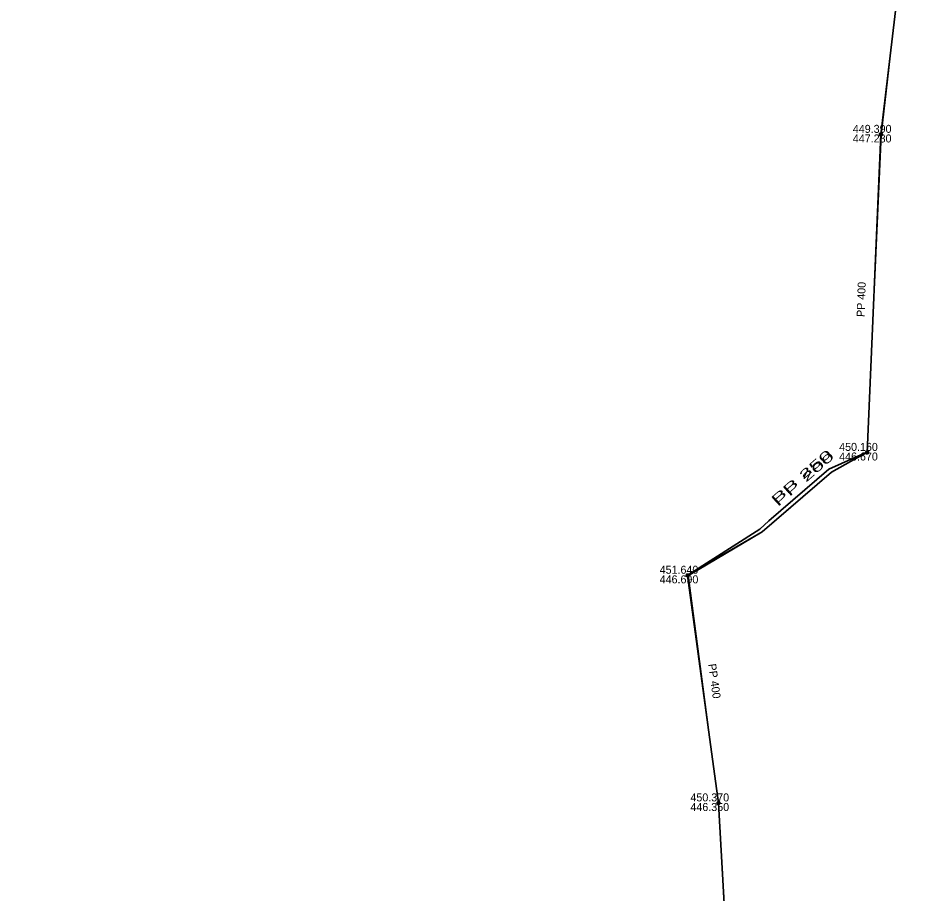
# Model space of a CAD drawing. Extents: x -873619 to -867639, y -1015082 to -1012326.
# Drawn here: x -873307.7 to -873182.1, y -1014209.8 to -1014089.5 of the extents above; entities that cross this region are included whole.
import ezdxf

# ---------------------------------------------------------------- set-up
doc = ezdxf.new("R2010")
doc.units = 0
doc.header["$LTSCALE"] = 0.44
for name, color, linetype, lineweight in [('1', 7, 'Continuous', 13), ('21', 7, 'Continuous', 35), ('3', 7, 'Continuous', 25), ('32', 7, 'Continuous', 13)]:
    doc.layers.add(name, color=color, linetype=linetype, lineweight=lineweight)

msp = doc.modelspace()

# ---------------------------------------------------------------- linework, layer by layer
at = {"layer": '21'}
for p, q in [((-873184.55, -1014067), (-873189.13, -1014105.45)), ((-873189.13, -1014105.45), (-873191.01, -1014149.15)), ((-873215.69, -1014166.03), (-873211.46, -1014197.31)), ((-873211.46, -1014197.31), (-873209.01, -1014240.45))]:
    msp.add_line(p, q, dxfattribs=at)
for points in [[(-873191.023, -1014149.113), (-873196.26, -1014151.42), (-873204.51, -1014158.54), (-873205.77, -1014159.68), (-873215.769, -1014166.045)], [(-873191.022, -1014149.116), (-873195.92, -1014151.84), (-873204.11, -1014158.9), (-873205.44, -1014160.07), (-873215.769, -1014166.045)]]:
    msp.add_lwpolyline(points, dxfattribs=at)
at = {"layer": '3'}
msp.add_lwpolyline([(-873209.421, -1014292.661), (-873208.998, -1014240.45), (-873211.448, -1014197.31), (-873215.58, -1014166.03), (-873205.44, -1014160.07), (-873195.92, -1014151.84), (-873190.998, -1014149.15), (-873189.02, -1014105.45), (-873184.64, -1014067), (-873178.998, -1014022.35), (-873173.208, -1014002.85), (-873150.578, -1013958.19), (-873123.56, -1013906.71), (-873116.49, -1013857.17), (-873096.298, -1013812.05), (-873076.908, -1013772.84), (-873099.08, -1013724.68), (-873112.568, -1013694.19), (-873154.458, -1013666.63), (-873180.788, -1013644.59), (-873224.641, -1013607.538), (-873251.958, -1013559.37), (-873281.448, -1013506.61), (-873307.717, -1013457.772)], dxfattribs=at)
at = {"layer": '32'}
for points in [[(-873188.887, -1014105.45), (-873188.894, -1014105.398), (-873188.911, -1014105.348), (-873188.94, -1014105.304), (-873188.977, -1014105.267), (-873189.022, -1014105.24), (-873189.071, -1014105.223), (-873189.125, -1014105.219), (-873189.176, -1014105.226), (-873189.225, -1014105.245), (-873189.269, -1014105.274), (-873189.304, -1014105.313), (-873189.331, -1014105.358), (-873189.347, -1014105.409), (-873189.35, -1014105.461), (-873189.342, -1014105.513), (-873189.321, -1014105.562), (-873189.291, -1014105.605), (-873189.252, -1014105.639), (-873189.206, -1014105.665), (-873189.154, -1014105.679), (-873189.102, -1014105.681), (-873189.051, -1014105.671), (-873189.002, -1014105.65), (-873188.96, -1014105.619), (-873188.926, -1014105.578), (-873188.902, -1014105.532), (-873188.889, -1014105.481)], [(-873188.918, -1014105.45), (-873188.924, -1014105.401), (-873188.941, -1014105.355), (-873188.968, -1014105.315), (-873189.005, -1014105.283), (-873189.049, -1014105.261), (-873189.098, -1014105.25), (-873189.147, -1014105.25), (-873189.193, -1014105.263), (-873189.237, -1014105.287), (-873189.272, -1014105.32), (-873189.299, -1014105.361), (-873189.316, -1014105.408), (-873189.32, -1014105.457), (-873189.313, -1014105.505), (-873189.294, -1014105.55), (-873189.264, -1014105.59), (-873189.225, -1014105.621), (-873189.181, -1014105.641), (-873189.134, -1014105.651), (-873189.085, -1014105.649), (-873189.038, -1014105.634), (-873188.995, -1014105.609), (-873188.96, -1014105.575), (-873188.934, -1014105.533), (-873188.921, -1014105.486)], [(-873188.948, -1014105.45), (-873188.953, -1014105.405), (-873188.97, -1014105.363), (-873188.999, -1014105.328), (-873189.034, -1014105.301), (-873189.076, -1014105.284), (-873189.122, -1014105.279), (-873189.166, -1014105.285), (-873189.208, -1014105.304), (-873189.242, -1014105.332), (-873189.269, -1014105.369), (-873189.286, -1014105.411), (-873189.289, -1014105.456), (-873189.282, -1014105.501), (-873189.264, -1014105.542), (-873189.235, -1014105.576), (-873189.198, -1014105.602), (-873189.154, -1014105.618), (-873189.11, -1014105.621), (-873189.065, -1014105.613), (-873189.024, -1014105.593), (-873188.99, -1014105.564), (-873188.965, -1014105.526), (-873188.951, -1014105.483)], [(-873188.978, -1014105.45), (-873188.982, -1014105.409), (-873189, -1014105.372), (-873189.027, -1014105.341), (-873189.063, -1014105.32), (-873189.103, -1014105.309), (-873189.144, -1014105.311), (-873189.183, -1014105.324), (-873189.217, -1014105.348), (-873189.242, -1014105.38), (-873189.257, -1014105.418), (-873189.259, -1014105.459), (-873189.252, -1014105.499), (-873189.232, -1014105.535), (-873189.203, -1014105.564), (-873189.166, -1014105.583), (-873189.125, -1014105.591), (-873189.085, -1014105.587), (-873189.046, -1014105.572), (-873189.014, -1014105.546), (-873188.992, -1014105.512), (-873188.978, -1014105.473)], [(-873189.007, -1014105.45), (-873189.012, -1014105.414), (-873189.031, -1014105.382), (-873189.056, -1014105.357), (-873189.09, -1014105.342), (-873189.127, -1014105.339), (-873189.161, -1014105.347), (-873189.193, -1014105.367), (-873189.215, -1014105.395), (-873189.228, -1014105.429), (-873189.228, -1014105.466), (-873189.218, -1014105.501), (-873189.196, -1014105.53), (-873189.166, -1014105.551), (-873189.132, -1014105.561), (-873189.095, -1014105.559), (-873189.061, -1014105.545), (-873189.034, -1014105.522), (-873189.014, -1014105.49), (-873189.007, -1014105.455)], [(-873189.038, -1014105.45), (-873189.043, -1014105.419), (-873189.059, -1014105.393), (-873189.085, -1014105.376), (-873189.115, -1014105.369), (-873189.147, -1014105.373), (-873189.174, -1014105.39), (-873189.191, -1014105.414), (-873189.2, -1014105.445), (-873189.196, -1014105.475), (-873189.181, -1014105.503), (-873189.156, -1014105.522), (-873189.127, -1014105.531), (-873189.095, -1014105.528), (-873189.068, -1014105.514), (-873189.048, -1014105.49), (-873189.038, -1014105.461)], [(-873189.068, -1014105.45), (-873189.073, -1014105.426), (-873189.09, -1014105.408), (-873189.112, -1014105.399), (-873189.137, -1014105.402), (-873189.157, -1014105.416), (-873189.169, -1014105.438), (-873189.169, -1014105.463), (-873189.156, -1014105.484), (-873189.137, -1014105.498), (-873189.112, -1014105.501), (-873189.088, -1014105.492), (-873189.073, -1014105.474)], [(-873189.098, -1014105.45), (-873189.103, -1014105.435), (-873189.117, -1014105.429), (-873189.132, -1014105.433), (-873189.139, -1014105.447), (-873189.136, -1014105.462), (-873189.122, -1014105.471), (-873189.107, -1014105.468), (-873189.098, -1014105.456)], [(-873190.769, -1014149.15), (-873190.775, -1014149.098), (-873190.792, -1014149.048), (-873190.821, -1014149.004), (-873190.858, -1014148.967), (-873190.903, -1014148.94), (-873190.953, -1014148.923), (-873191.006, -1014148.919), (-873191.058, -1014148.926), (-873191.107, -1014148.945), (-873191.15, -1014148.974), (-873191.186, -1014149.013), (-873191.212, -1014149.058), (-873191.228, -1014149.109), (-873191.231, -1014149.161), (-873191.223, -1014149.213), (-873191.203, -1014149.262), (-873191.172, -1014149.305), (-873191.133, -1014149.339), (-873191.087, -1014149.365), (-873191.036, -1014149.379), (-873190.983, -1014149.381), (-873190.932, -1014149.371), (-873190.884, -1014149.35), (-873190.841, -1014149.319), (-873190.807, -1014149.278), (-873190.783, -1014149.232), (-873190.771, -1014149.181)], [(-873190.799, -1014149.15), (-873190.805, -1014149.101), (-873190.822, -1014149.055), (-873190.85, -1014149.015), (-873190.887, -1014148.983), (-873190.931, -1014148.961), (-873190.979, -1014148.95), (-873191.028, -1014148.95), (-873191.075, -1014148.963), (-873191.118, -1014148.987), (-873191.154, -1014149.02), (-873191.181, -1014149.061), (-873191.197, -1014149.108), (-873191.201, -1014149.157), (-873191.194, -1014149.205), (-873191.175, -1014149.25), (-873191.145, -1014149.29), (-873191.107, -1014149.321), (-873191.063, -1014149.341), (-873191.015, -1014149.351), (-873190.966, -1014149.349), (-873190.919, -1014149.334), (-873190.876, -1014149.309), (-873190.842, -1014149.275), (-873190.816, -1014149.233), (-873190.802, -1014149.186)], [(-873190.829, -1014149.15), (-873190.835, -1014149.105), (-873190.852, -1014149.063), (-873190.88, -1014149.028), (-873190.916, -1014149.001), (-873190.958, -1014148.984), (-873191.003, -1014148.979), (-873191.048, -1014148.985), (-873191.089, -1014149.004), (-873191.124, -1014149.032), (-873191.151, -1014149.069), (-873191.167, -1014149.111), (-873191.171, -1014149.156), (-873191.164, -1014149.201), (-873191.145, -1014149.242), (-873191.116, -1014149.276), (-873191.079, -1014149.302), (-873191.036, -1014149.318), (-873190.991, -1014149.321), (-873190.946, -1014149.313), (-873190.906, -1014149.293), (-873190.872, -1014149.264), (-873190.846, -1014149.226), (-873190.832, -1014149.183)], [(-873190.859, -1014149.15), (-873190.864, -1014149.109), (-873190.882, -1014149.072), (-873190.909, -1014149.041), (-873190.944, -1014149.02), (-873190.984, -1014149.009), (-873191.025, -1014149.011), (-873191.064, -1014149.024), (-873191.098, -1014149.048), (-873191.123, -1014149.08), (-873191.138, -1014149.118), (-873191.141, -1014149.159), (-873191.133, -1014149.199), (-873191.113, -1014149.235), (-873191.084, -1014149.264), (-873191.047, -1014149.283), (-873191.007, -1014149.291), (-873190.966, -1014149.287), (-873190.928, -1014149.272), (-873190.896, -1014149.246), (-873190.873, -1014149.212), (-873190.86, -1014149.173)], [(-873190.889, -1014149.15), (-873190.894, -1014149.114), (-873190.912, -1014149.082), (-873190.938, -1014149.057), (-873190.972, -1014149.042), (-873191.008, -1014149.039), (-873191.043, -1014149.047), (-873191.074, -1014149.067), (-873191.097, -1014149.095), (-873191.11, -1014149.129), (-873191.11, -1014149.166), (-873191.099, -1014149.201), (-873191.078, -1014149.23), (-873191.048, -1014149.251), (-873191.013, -1014149.261), (-873190.976, -1014149.259), (-873190.942, -1014149.245), (-873190.915, -1014149.222), (-873190.896, -1014149.19), (-873190.889, -1014149.155)], [(-873190.919, -1014149.15), (-873190.924, -1014149.119), (-873190.941, -1014149.093), (-873190.967, -1014149.076), (-873190.997, -1014149.069), (-873191.028, -1014149.073), (-873191.055, -1014149.09), (-873191.073, -1014149.114), (-873191.081, -1014149.145), (-873191.077, -1014149.175), (-873191.062, -1014149.203), (-873191.038, -1014149.222), (-873191.008, -1014149.231), (-873190.977, -1014149.228), (-873190.949, -1014149.214), (-873190.929, -1014149.19), (-873190.919, -1014149.161)], [(-873190.949, -1014149.15), (-873190.954, -1014149.126), (-873190.971, -1014149.108), (-873190.994, -1014149.099), (-873191.018, -1014149.102), (-873191.039, -1014149.116), (-873191.05, -1014149.138), (-873191.05, -1014149.163), (-873191.038, -1014149.184), (-873191.018, -1014149.198), (-873190.993, -1014149.201), (-873190.97, -1014149.192), (-873190.954, -1014149.174)], [(-873190.979, -1014149.15), (-873190.984, -1014149.135), (-873190.999, -1014149.129), (-873191.014, -1014149.133), (-873191.021, -1014149.147), (-873191.017, -1014149.162), (-873191.004, -1014149.171), (-873190.989, -1014149.168), (-873190.979, -1014149.156)], [(-873215.449, -1014166.03), (-873215.455, -1014165.978), (-873215.472, -1014165.928), (-873215.501, -1014165.884), (-873215.538, -1014165.847), (-873215.583, -1014165.82), (-873215.633, -1014165.803), (-873215.686, -1014165.799), (-873215.738, -1014165.806), (-873215.787, -1014165.825), (-873215.83, -1014165.854), (-873215.866, -1014165.893), (-873215.892, -1014165.938), (-873215.908, -1014165.989), (-873215.911, -1014166.041), (-873215.903, -1014166.093), (-873215.883, -1014166.142), (-873215.852, -1014166.185), (-873215.813, -1014166.219), (-873215.767, -1014166.245), (-873215.716, -1014166.259), (-873215.663, -1014166.261), (-873215.612, -1014166.251), (-873215.564, -1014166.23), (-873215.521, -1014166.199), (-873215.487, -1014166.158), (-873215.463, -1014166.112), (-873215.451, -1014166.061)], [(-873215.479, -1014166.03), (-873215.485, -1014165.981), (-873215.502, -1014165.935), (-873215.53, -1014165.895), (-873215.567, -1014165.863), (-873215.611, -1014165.841), (-873215.659, -1014165.83), (-873215.708, -1014165.83), (-873215.755, -1014165.843), (-873215.798, -1014165.867), (-873215.834, -1014165.9), (-873215.861, -1014165.941), (-873215.877, -1014165.988), (-873215.881, -1014166.037), (-873215.874, -1014166.085), (-873215.855, -1014166.13), (-873215.825, -1014166.17), (-873215.787, -1014166.201), (-873215.743, -1014166.221), (-873215.695, -1014166.231), (-873215.646, -1014166.229), (-873215.599, -1014166.214), (-873215.556, -1014166.189), (-873215.522, -1014166.155), (-873215.496, -1014166.113), (-873215.482, -1014166.066)], [(-873215.509, -1014166.03), (-873215.515, -1014165.985), (-873215.532, -1014165.943), (-873215.56, -1014165.908), (-873215.596, -1014165.881), (-873215.638, -1014165.864), (-873215.683, -1014165.859), (-873215.728, -1014165.865), (-873215.769, -1014165.884), (-873215.804, -1014165.912), (-873215.831, -1014165.949), (-873215.847, -1014165.991), (-873215.851, -1014166.036), (-873215.844, -1014166.081), (-873215.825, -1014166.122), (-873215.796, -1014166.156), (-873215.759, -1014166.182), (-873215.716, -1014166.198), (-873215.671, -1014166.201), (-873215.626, -1014166.193), (-873215.586, -1014166.173), (-873215.552, -1014166.144), (-873215.526, -1014166.106), (-873215.512, -1014166.063)], [(-873215.539, -1014166.03), (-873215.544, -1014165.989), (-873215.562, -1014165.952), (-873215.589, -1014165.921), (-873215.624, -1014165.9), (-873215.664, -1014165.889), (-873215.705, -1014165.891), (-873215.744, -1014165.904), (-873215.778, -1014165.928), (-873215.803, -1014165.96), (-873215.818, -1014165.998), (-873215.821, -1014166.039), (-873215.813, -1014166.079), (-873215.793, -1014166.115), (-873215.764, -1014166.144), (-873215.727, -1014166.163), (-873215.687, -1014166.171), (-873215.646, -1014166.167), (-873215.608, -1014166.152), (-873215.576, -1014166.126), (-873215.553, -1014166.092), (-873215.54, -1014166.053)], [(-873215.569, -1014166.03), (-873215.574, -1014165.994), (-873215.592, -1014165.962), (-873215.618, -1014165.937), (-873215.652, -1014165.922), (-873215.688, -1014165.919), (-873215.723, -1014165.927), (-873215.754, -1014165.947), (-873215.777, -1014165.975), (-873215.79, -1014166.009), (-873215.79, -1014166.046), (-873215.779, -1014166.081), (-873215.758, -1014166.11), (-873215.728, -1014166.131), (-873215.693, -1014166.141), (-873215.656, -1014166.139), (-873215.622, -1014166.125), (-873215.595, -1014166.102), (-873215.576, -1014166.07), (-873215.569, -1014166.035)], [(-873215.599, -1014166.03), (-873215.604, -1014165.999), (-873215.621, -1014165.973), (-873215.647, -1014165.956), (-873215.677, -1014165.949), (-873215.708, -1014165.953), (-873215.735, -1014165.97), (-873215.753, -1014165.994), (-873215.761, -1014166.025), (-873215.757, -1014166.055), (-873215.742, -1014166.083), (-873215.718, -1014166.102), (-873215.688, -1014166.111), (-873215.657, -1014166.108), (-873215.629, -1014166.094), (-873215.609, -1014166.07), (-873215.599, -1014166.041)], [(-873215.629, -1014166.03), (-873215.634, -1014166.006), (-873215.651, -1014165.988), (-873215.674, -1014165.979), (-873215.698, -1014165.982), (-873215.719, -1014165.996), (-873215.73, -1014166.018), (-873215.73, -1014166.043), (-873215.718, -1014166.064), (-873215.698, -1014166.078), (-873215.673, -1014166.081), (-873215.65, -1014166.072), (-873215.634, -1014166.054)], [(-873215.659, -1014166.03), (-873215.664, -1014166.015), (-873215.679, -1014166.009), (-873215.694, -1014166.013), (-873215.701, -1014166.027), (-873215.697, -1014166.042), (-873215.684, -1014166.051), (-873215.669, -1014166.048), (-873215.659, -1014166.036)], [(-873211.218, -1014197.31), (-873211.225, -1014197.258), (-873211.242, -1014197.208), (-873211.271, -1014197.164), (-873211.308, -1014197.127), (-873211.353, -1014197.1), (-873211.402, -1014197.083), (-873211.456, -1014197.079), (-873211.507, -1014197.086), (-873211.556, -1014197.105), (-873211.6, -1014197.134), (-873211.636, -1014197.173), (-873211.662, -1014197.218), (-873211.678, -1014197.269), (-873211.681, -1014197.321), (-873211.673, -1014197.373), (-873211.652, -1014197.422), (-873211.622, -1014197.465), (-873211.583, -1014197.499), (-873211.537, -1014197.525), (-873211.485, -1014197.539), (-873211.433, -1014197.541), (-873211.382, -1014197.531), (-873211.333, -1014197.51), (-873211.291, -1014197.479), (-873211.257, -1014197.438), (-873211.233, -1014197.392), (-873211.22, -1014197.341)], [(-873211.249, -1014197.31), (-873211.255, -1014197.261), (-873211.272, -1014197.215), (-873211.299, -1014197.175), (-873211.337, -1014197.143), (-873211.38, -1014197.121), (-873211.429, -1014197.11), (-873211.478, -1014197.11), (-873211.524, -1014197.123), (-873211.568, -1014197.147), (-873211.603, -1014197.18), (-873211.63, -1014197.221), (-873211.647, -1014197.268), (-873211.651, -1014197.317), (-873211.644, -1014197.365), (-873211.625, -1014197.41), (-873211.595, -1014197.45), (-873211.556, -1014197.481), (-873211.512, -1014197.501), (-873211.465, -1014197.511), (-873211.416, -1014197.509), (-873211.369, -1014197.494), (-873211.326, -1014197.469), (-873211.291, -1014197.435), (-873211.266, -1014197.393), (-873211.252, -1014197.346)], [(-873211.279, -1014197.31), (-873211.284, -1014197.265), (-873211.301, -1014197.223), (-873211.33, -1014197.188), (-873211.365, -1014197.161), (-873211.407, -1014197.144), (-873211.453, -1014197.139), (-873211.497, -1014197.145), (-873211.539, -1014197.164), (-873211.573, -1014197.192), (-873211.6, -1014197.229), (-873211.617, -1014197.271), (-873211.62, -1014197.316), (-873211.614, -1014197.361), (-873211.595, -1014197.402), (-873211.566, -1014197.436), (-873211.529, -1014197.462), (-873211.485, -1014197.478), (-873211.441, -1014197.481), (-873211.396, -1014197.473), (-873211.355, -1014197.453), (-873211.321, -1014197.424), (-873211.296, -1014197.386), (-873211.282, -1014197.343)], [(-873211.309, -1014197.31), (-873211.313, -1014197.269), (-873211.331, -1014197.232), (-873211.358, -1014197.201), (-873211.394, -1014197.18), (-873211.434, -1014197.169), (-873211.475, -1014197.171), (-873211.514, -1014197.184), (-873211.548, -1014197.208), (-873211.573, -1014197.24), (-873211.588, -1014197.278), (-873211.59, -1014197.319), (-873211.583, -1014197.359), (-873211.563, -1014197.395), (-873211.534, -1014197.424), (-873211.497, -1014197.443), (-873211.456, -1014197.451), (-873211.416, -1014197.447), (-873211.377, -1014197.432), (-873211.345, -1014197.406), (-873211.323, -1014197.372), (-873211.309, -1014197.333)], [(-873211.338, -1014197.31), (-873211.343, -1014197.274), (-873211.362, -1014197.242), (-873211.387, -1014197.217), (-873211.421, -1014197.202), (-873211.458, -1014197.199), (-873211.492, -1014197.207), (-873211.524, -1014197.227), (-873211.546, -1014197.255), (-873211.559, -1014197.289), (-873211.559, -1014197.326), (-873211.549, -1014197.361), (-873211.527, -1014197.39), (-873211.497, -1014197.411), (-873211.463, -1014197.421), (-873211.426, -1014197.419), (-873211.392, -1014197.405), (-873211.365, -1014197.382), (-873211.345, -1014197.35), (-873211.338, -1014197.315)], [(-873211.369, -1014197.31), (-873211.374, -1014197.279), (-873211.391, -1014197.253), (-873211.416, -1014197.236), (-873211.446, -1014197.229), (-873211.478, -1014197.233), (-873211.505, -1014197.25), (-873211.522, -1014197.274), (-873211.531, -1014197.305), (-873211.527, -1014197.335), (-873211.512, -1014197.363), (-873211.487, -1014197.382), (-873211.458, -1014197.391), (-873211.426, -1014197.388), (-873211.399, -1014197.374), (-873211.379, -1014197.35), (-873211.369, -1014197.321)], [(-873211.399, -1014197.31), (-873211.404, -1014197.286), (-873211.421, -1014197.268), (-873211.443, -1014197.259), (-873211.468, -1014197.262), (-873211.489, -1014197.276), (-873211.5, -1014197.298), (-873211.5, -1014197.323), (-873211.487, -1014197.344), (-873211.468, -1014197.358), (-873211.443, -1014197.361), (-873211.419, -1014197.352), (-873211.404, -1014197.334)], [(-873211.429, -1014197.31), (-873211.434, -1014197.295), (-873211.448, -1014197.289), (-873211.463, -1014197.293), (-873211.47, -1014197.307), (-873211.467, -1014197.322), (-873211.453, -1014197.331), (-873211.438, -1014197.328), (-873211.429, -1014197.316)]]:
    msp.add_lwpolyline(points, close=True, dxfattribs=at)

# ---------------------------------------------------------------- texts
at = {"layer": '1'}
for s, p in [('449.390 ', (-873192.969, -1014105.23)), ('447.280 ', (-873192.969, -1014106.55)), ('450.160 ', (-873194.85, -1014148.93)), ('446.670 ', (-873194.85, -1014150.25)), ('451.640 ', (-873219.53, -1014165.81)), ('446.690 ', (-873219.53, -1014167.13)), ('450.370 ', (-873215.3, -1014197.09)), ('446.350 ', (-873215.3, -1014198.41))]:
    msp.add_text(s, height=1.1, dxfattribs=at).set_placement(p)
for rotation, p in [(88, (-873191.36, -1014130.546)), (278, (-873212.877, -1014178.245))]:
    msp.add_text('PP 400', height=1.1, rotation=rotation, dxfattribs=at).set_placement(p)
at = {"layer": '1', "width": 2.15}
for s, p in [('PP 250', (-873203.633, -1014156.265)), ('PP 200', (-873203.264, -1014156.653))]:
    msp.add_text(s, height=1.1, rotation=41, dxfattribs=at).set_placement(p)

doc.saveas('drawing.dxf')
